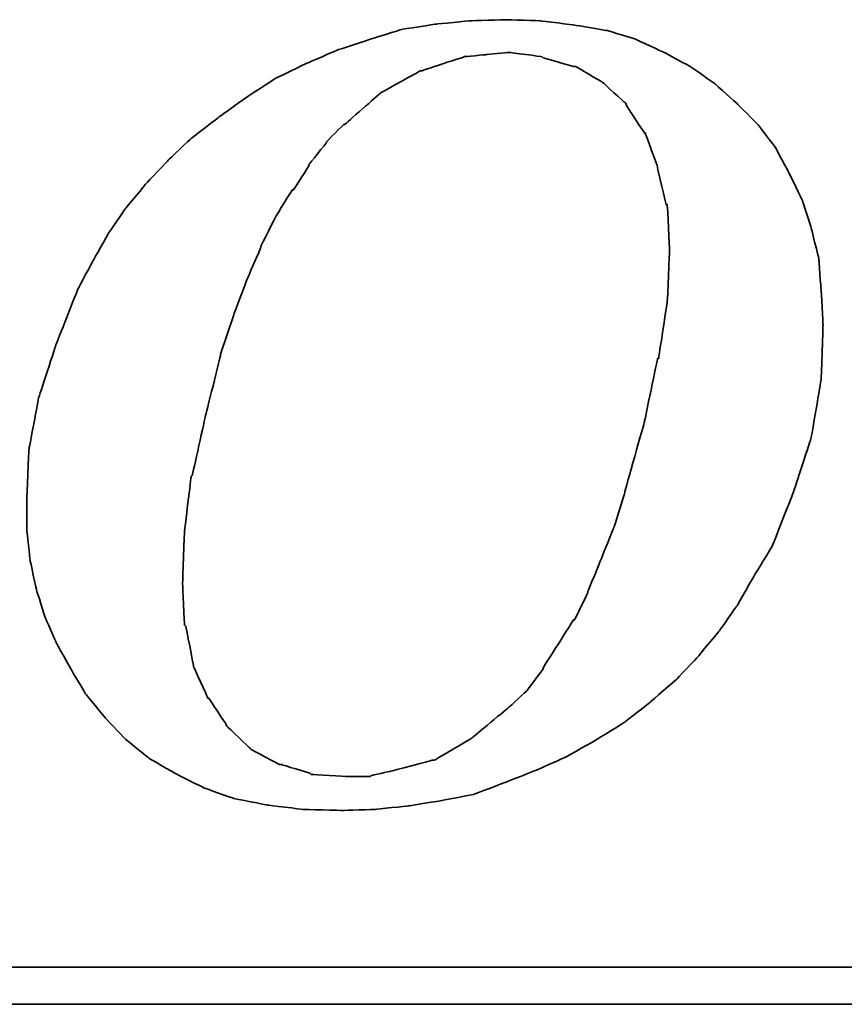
# Model space of a CAD drawing. Header units: millimetres. Extents: x -1108 to 3135, y -1596 to 860.
# Tile 537 of 649: x 1001.58 to 1006.67, y -583.57 to -577.5. Entities that reach past the tile are written whole.
import ezdxf

# ---------------------------------------------------------------- set-up
doc = ezdxf.new("R2010")
doc.units = ezdxf.units.MM
doc.layers.add('DIM', color=4, linetype='CONTINUOUS')
doc.layers.add('layer 1', color=7, linetype='CONTINUOUS')

# ---------------------------------------------------------------- blocks, each defined once
blk = doc.blocks.new('TBI MOTION logo(完整正式版)')
at = {"layer": 'layer 1', "color": 22, "lineweight": 35}
for points, knots in [([(35.79625, -6.98375), (35.79625, -6.98375), (36.23125, -7.43875), (36.23125, -7.43875), (36.23125, -7.43875), (36.23125, -7.43875), (36.75625, -7.87125), (36.75625, -7.87125), (36.75625, -7.87125), (36.75625, -7.87125), (37.33125, -8.20375), (37.33125, -8.20375), (37.33125, -8.20375), (37.33125, -8.20375), (37.95625, -8.51875), (37.95625, -8.51875), (37.95625, -8.51875), (37.95625, -8.51875), (38.62625, -8.75875), (38.62625, -8.75875), (38.62625, -8.75875), (38.62625, -8.75875), (39.37125, -8.90375), (39.37125, -8.90375), (39.37125, -8.90375), (39.37125, -8.90375), (40.14125, -8.99875), (40.14125, -8.99875), (40.14125, -8.99875), (40.14125, -8.99875), (41.02625, -9.02375), (41.02625, -9.02375), (41.02625, -9.02375), (41.02625, -9.02375), (41.74625, -8.99875), (41.74625, -8.99875), (41.74625, -8.99875), (41.74625, -8.99875), (42.46625, -8.92375), (42.46625, -8.92375), (42.46625, -8.92375), (42.46625, -8.92375), (43.21125, -8.80625), (43.21125, -8.80625), (43.21125, -8.80625), (43.21125, -8.80625), (43.93125, -8.66375), (43.93125, -8.66375), (43.93125, -8.66375), (43.93125, -8.66375), (44.62625, -8.39875), (44.62625, -8.39875), (44.62625, -8.39875), (44.62625, -8.39875), (45.29625, -8.13375), (45.29625, -8.13375), (45.29625, -8.13375), (45.29625, -8.13375), (45.94625, -7.84375), (45.94625, -7.84375), (45.94625, -7.84375), (45.94625, -7.84375), (46.61625, -7.46375), (46.61625, -7.46375), (46.61625, -7.46375), (46.61625, -7.46375), (47.24125, -7.07875), (47.24125, -7.07875), (47.24125, -7.07875), (47.24125, -7.07875), (47.81625, -6.62375), (47.81625, -6.62375), (47.81625, -6.62375), (47.81625, -6.62375), (48.36875, -6.14375), (48.36875, -6.14375), (48.36875, -6.14375), (48.36875, -6.14375), (48.84625, -5.64125), (48.84625, -5.64125), (48.84625, -5.64125), (48.84625, -5.64125), (49.32625, -5.06375), (49.32625, -5.06375), (49.32625, -5.06375), (49.32625, -5.06375), (49.71125, -4.51374), (49.71125, -4.51374), (49.71125, -4.51374), (49.71125, -4.51374), (50.09625, -3.83874), (50.09625, -3.83874), (50.09625, -3.83874), (50.09625, -3.83874), (50.48125, -3.21374), (50.48125, -3.21374), (50.48125, -3.21374), (50.48125, -3.21374), (50.96125, -1.99125), (50.96125, -1.99125), (50.96125, -1.99125), (50.96125, -1.99125), (51.34375, -0.81875), (51.34375, -0.81875), (51.34375, -0.81875), (51.34375, -0.81875), (51.56125, 0.45624), (51.56125, 0.45624), (51.56125, 0.45624), (51.56125, 0.45624), (51.60625, 1.67624), (51.60625, 1.67624), (51.60625, 1.67624), (51.60625, 1.67624), (51.56125, 2.44625), (51.56125, 2.44625), (51.56125, 2.44625), (51.56125, 2.44625), (51.51125, 3.14125), (51.51125, 3.14125), (51.51125, 3.14125), (51.51125, 3.14125), (51.34375, 3.81125), (51.34375, 3.81125), (51.34375, 3.81125), (51.34375, 3.81125), (51.15125, 4.41125), (51.15125, 4.41125), (51.15125, 4.41125), (51.15125, 4.41125), (50.86125, 5.01125), (50.86125, 5.01125), (50.86125, 5.01125), (50.86125, 5.01125), (50.55125, 5.58875), (50.55125, 5.58875), (50.55125, 5.58875), (50.55125, 5.58875), (50.16625, 6.09125), (50.16625, 6.09125), (50.16625, 6.09125), (50.16625, 6.09125), (49.71125, 6.54875), (49.71125, 6.54875), (49.71125, 6.54875), (49.71125, 6.54875), (49.23125, 6.98125), (49.23125, 6.98125), (49.23125, 6.98125), (49.23125, 6.98125), (48.67875, 7.36625), (48.67875, 7.36625), (48.67875, 7.36625), (48.67875, 7.36625), (48.10375, 7.67625), (48.10375, 7.67625), (48.10375, 7.67625), (48.10375, 7.67625), (47.48125, 7.96375), (47.48125, 7.96375), (47.48125, 7.96375), (47.48125, 7.96375), (46.85625, 8.15625), (46.85625, 8.15625), (46.85625, 8.15625), (46.85625, 8.15625), (46.13625, 8.27624), (46.13625, 8.27624), (46.13625, 8.27624), (46.13625, 8.27624), (45.39125, 8.37125), (45.39125, 8.37125), (45.39125, 8.37125), (45.39125, 8.37125), (44.62625, 8.39624), (44.62625, 8.39624), (44.62625, 8.39624), (44.62625, 8.39624), (43.83625, 8.37125), (43.83625, 8.37125), (43.83625, 8.37125), (43.83625, 8.37125), (43.09125, 8.30125), (43.09125, 8.30125), (43.09125, 8.30125), (43.09125, 8.30125), (42.32125, 8.18125), (42.32125, 8.18125), (42.32125, 8.18125), (42.32125, 8.18125), (41.62875, 7.96375), (41.62875, 7.96375), (41.62875, 7.96375), (41.62875, 7.96375), (40.90625, 7.72625), (40.90625, 7.72625), (40.90625, 7.72625), (40.90625, 7.72625), (40.23624, 7.43625), (40.23624, 7.43625), (40.23624, 7.43625), (40.23624, 7.43625), (39.54124, 7.10125), (39.54124, 7.10125), (39.54124, 7.10125), (39.54124, 7.10125), (38.91625, 6.69125), (38.91625, 6.69125), (38.91625, 6.69125), (38.91625, 6.69125), (38.31625, 6.26125), (38.31625, 6.26125), (38.31625, 6.26125), (38.31625, 6.26125), (37.69125, 5.78125), (37.69125, 5.78125), (37.69125, 5.78125), (37.69125, 5.78125), (37.18625, 5.30125), (37.18625, 5.30125), (37.18625, 5.30125), (37.18625, 5.30125), (36.70625, 4.79624), (36.70625, 4.79624), (36.70625, 4.79624), (36.70625, 4.79624), (36.23125, 4.22125), (36.23125, 4.22125), (36.23125, 4.22125), (36.23125, 4.22125), (35.87124, 3.69375), (35.87124, 3.69375), (35.87124, 3.69375), (35.87124, 3.69375), (35.53125, 3.09125), (35.53125, 3.09125), (35.53125, 3.09125), (35.53125, 3.09125), (35.19875, 2.47125), (35.19875, 2.47125), (35.19875, 2.47125), (35.19875, 2.47125), (34.71625, 1.24625), (34.71625, 1.24625), (34.71625, 1.24625), (34.71625, 1.24625), (34.33125, 0.06874), (34.33125, 0.06874), (34.33125, 0.06874), (34.33125, 0.06874), (34.11625, -1.07875), (34.11625, -1.07875), (34.11625, -1.07875), (34.11625, -1.07875), (34.07125, -2.15875), (34.07125, -2.15875), (34.07125, -2.15875), (34.07125, -2.15875), (34.07125, -2.85375), (34.07125, -2.85375), (34.07125, -2.85375), (34.07125, -2.85375), (34.14125, -3.50375), (34.14125, -3.50375), (34.14125, -3.50375), (34.14125, -3.50375), (34.28625, -4.17375), (34.28625, -4.17375), (34.28625, -4.17375), (34.28625, -4.17375), (34.47625, -4.77624), (34.47625, -4.77624), (34.47625, -4.77624), (34.47625, -4.77624), (34.71625, -5.32625), (34.71625, -5.32625), (34.71625, -5.32625), (34.71625, -5.32625), (35.05375, -5.92875), (35.05375, -5.92875), (35.05375, -5.92875), (35.05375, -5.92875), (35.36375, -6.45375), (35.36375, -6.45375), (35.36375, -6.45375), (35.36375, -6.45375), (35.79625, -6.98375), (35.79625, -6.98375)], [0, 0, 0, 0, 0.01388889, 0.01388889, 0.01388889, 0.0138889, 0.02777778, 0.02777778, 0.02777778, 0.02777779, 0.04166667, 0.04166667, 0.04166667, 0.04166668, 0.05555556, 0.05555556, 0.05555556, 0.05555557, 0.06944444, 0.06944444, 0.06944444, 0.06944445, 0.08333333, 0.08333333, 0.08333333, 0.08333334, 0.09722222, 0.09722222, 0.09722222, 0.09722223, 0.11111111, 0.11111111, 0.11111111, 0.11111112, 0.125, 0.125, 0.125, 0.12500001, 0.13888889, 0.13888889, 0.13888889, 0.1388889, 0.15277778, 0.15277778, 0.15277778, 0.15277779, 0.16666667, 0.16666667, 0.16666667, 0.16666668, 0.18055556, 0.18055556, 0.18055556, 0.18055557, 0.19444444, 0.19444444, 0.19444444, 0.19444445, 0.20833333, 0.20833333, 0.20833333, 0.20833334, 0.22222222, 0.22222222, 0.22222222, 0.22222223, 0.23611111, 0.23611111, 0.23611111, 0.23611112, 0.25, 0.25, 0.25, 0.25000001, 0.26388889, 0.26388889, 0.26388889, 0.2638889, 0.27777778, 0.27777778, 0.27777778, 0.27777779, 0.29166667, 0.29166667, 0.29166667, 0.29166668, 0.30555556, 0.30555556, 0.30555556, 0.30555557, 0.31944444, 0.31944444, 0.31944444, 0.31944445, 0.33333333, 0.33333333, 0.33333333, 0.33333334, 0.34722222, 0.34722222, 0.34722222, 0.34722223, 0.36111111, 0.36111111, 0.36111111, 0.36111112, 0.375, 0.375, 0.375, 0.37500001, 0.38888889, 0.38888889, 0.38888889, 0.3888889, 0.40277778, 0.40277778, 0.40277778, 0.40277779, 0.41666667, 0.41666667, 0.41666667, 0.41666668, 0.43055556, 0.43055556, 0.43055556, 0.43055557, 0.44444444, 0.44444444, 0.44444444, 0.44444445, 0.45833333, 0.45833333, 0.45833333, 0.45833334, 0.47222222, 0.47222222, 0.47222222, 0.47222223, 0.48611111, 0.48611111, 0.48611111, 0.48611112, 0.5, 0.5, 0.5, 0.50000001, 0.51388889, 0.51388889, 0.51388889, 0.5138889, 0.52777778, 0.52777778, 0.52777778, 0.52777779, 0.54166667, 0.54166667, 0.54166667, 0.54166668, 0.55555556, 0.55555556, 0.55555556, 0.55555557, 0.56944444, 0.56944444, 0.56944444, 0.56944445, 0.58333333, 0.58333333, 0.58333333, 0.58333334, 0.59722222, 0.59722222, 0.59722222, 0.59722223, 0.61111111, 0.61111111, 0.61111111, 0.61111112, 0.625, 0.625, 0.625, 0.62500001, 0.63888889, 0.63888889, 0.63888889, 0.6388889, 0.65277778, 0.65277778, 0.65277778, 0.65277779, 0.66666667, 0.66666667, 0.66666667, 0.66666668, 0.68055556, 0.68055556, 0.68055556, 0.68055557, 0.69444444, 0.69444444, 0.69444444, 0.69444445, 0.70833333, 0.70833333, 0.70833333, 0.70833334, 0.72222222, 0.72222222, 0.72222222, 0.72222223, 0.73611111, 0.73611111, 0.73611111, 0.73611112, 0.75, 0.75, 0.75, 0.75000001, 0.76388889, 0.76388889, 0.76388889, 0.7638889, 0.77777778, 0.77777778, 0.77777778, 0.77777779, 0.79166667, 0.79166667, 0.79166667, 0.79166668, 0.80555556, 0.80555556, 0.80555556, 0.80555557, 0.81944444, 0.81944444, 0.81944444, 0.81944445, 0.83333333, 0.83333333, 0.83333333, 0.83333334, 0.84722222, 0.84722222, 0.84722222, 0.84722223, 0.86111111, 0.86111111, 0.86111111, 0.86111112, 0.875, 0.875, 0.875, 0.87500001, 0.88888889, 0.88888889, 0.88888889, 0.8888889, 0.90277778, 0.90277778, 0.90277778, 0.90277779, 0.91666667, 0.91666667, 0.91666667, 0.91666668, 0.93055556, 0.93055556, 0.93055556, 0.93055557, 0.94444444, 0.94444444, 0.94444444, 0.94444445, 0.95833333, 0.95833333, 0.95833333, 0.95833334, 0.97222222, 0.97222222, 0.97222222, 0.97222223, 0.98611111, 0.98611111, 0.98611111, 0.98611112, 1, 1, 1, 1]), ([(38.33875, 1.03124), (38.33875, 1.03124), (38.62625, 1.89625), (38.62625, 1.89625), (38.62625, 1.89625), (38.62625, 1.89625), (38.91625, 2.66375), (38.91625, 2.66375), (38.91625, 2.66375), (38.91625, 2.66375), (39.22625, 3.38125), (39.22625, 3.38125), (39.22625, 3.38125), (39.22625, 3.38125), (39.22625, 3.40624), (39.22625, 3.40624), (39.22625, 3.40624), (39.22625, 3.40624), (39.56124, 4.07624), (39.56124, 4.07624), (39.56124, 4.07624), (39.56124, 4.07624), (39.92125, 4.65125), (39.92125, 4.65125), (39.92125, 4.65125), (39.92125, 4.65125), (39.94625, 4.65125), (39.94625, 4.65125), (39.94625, 4.65125), (39.94625, 4.65125), (40.28125, 5.17875), (40.28125, 5.17875), (40.28125, 5.17875), (40.28125, 5.17875), (40.28125, 5.20375), (40.28125, 5.20375), (40.28125, 5.20375), (40.28125, 5.20375), (40.66875, 5.68625), (40.66875, 5.68625), (40.66875, 5.68625), (40.66875, 5.68625), (40.66875, 5.70625), (40.66875, 5.70625), (40.66875, 5.70625), (40.66875, 5.70625), (41.05124, 6.09125), (41.05124, 6.09125), (41.05124, 6.09125), (41.05124, 6.09125), (41.07625, 6.09125), (41.07625, 6.09125), (41.07625, 6.09125), (41.07625, 6.09125), (41.84125, 6.76625), (41.84125, 6.76625), (41.84125, 6.76625), (41.84125, 6.76625), (41.86625, 6.78625), (41.86625, 6.78625), (41.86625, 6.78625), (41.86625, 6.78625), (42.73125, 7.26624), (42.73125, 7.26624), (42.73125, 7.26624), (42.73125, 7.26624), (42.75625, 7.26624), (42.75625, 7.26624), (42.75625, 7.26624), (42.75625, 7.26624), (43.18625, 7.41125), (43.18625, 7.41125), (43.18625, 7.41125), (43.18625, 7.41125), (43.64125, 7.55625), (43.64125, 7.55625), (43.64125, 7.55625), (43.64125, 7.55625), (43.66625, 7.55625), (43.66625, 7.55625), (43.66625, 7.55625), (43.66625, 7.55625), (43.69125, 7.58124), (43.69125, 7.58124), (43.69125, 7.58124), (43.69125, 7.58124), (44.19125, 7.62625), (44.19125, 7.62625), (44.19125, 7.62625), (44.19125, 7.62625), (44.67125, 7.67625), (44.67125, 7.67625), (44.67125, 7.67625), (44.67125, 7.67625), (44.69625, 7.67625), (44.69625, 7.67625), (44.69625, 7.67625), (44.69625, 7.67625), (45.41875, 7.58124), (45.41875, 7.58124), (45.41875, 7.58124), (45.41875, 7.58124), (45.44125, 7.55625), (45.44125, 7.55625), (45.44125, 7.55625), (45.44125, 7.55625), (46.11125, 7.36625), (46.11125, 7.36625), (46.11125, 7.36625), (46.11125, 7.36625), (46.13625, 7.36625), (46.13625, 7.36625), (46.13625, 7.36625), (46.13625, 7.36625), (46.15875, 7.36625), (46.15875, 7.36625), (46.15875, 7.36625), (46.15875, 7.36625), (46.73625, 7.02624), (46.73625, 7.02624), (46.73625, 7.02624), (46.73625, 7.02624), (46.76125, 7.00624), (46.76125, 7.00624), (46.76125, 7.00624), (46.76125, 7.00624), (47.24125, 6.57124), (47.24125, 6.57124), (47.24125, 6.57124), (47.24125, 6.57124), (47.26625, 6.54875), (47.26625, 6.54875), (47.26625, 6.54875), (47.26625, 6.54875), (47.26625, 6.52375), (47.26625, 6.52375), (47.26625, 6.52375), (47.26625, 6.52375), (47.67375, 5.89875), (47.67375, 5.89875), (47.67375, 5.89875), (47.67375, 5.89875), (47.69625, 5.89875), (47.69625, 5.89875), (47.69625, 5.89875), (47.69625, 5.89875), (47.69625, 5.87625), (47.69625, 5.87625), (47.69625, 5.87625), (47.69625, 5.87625), (47.96125, 5.15625), (47.96125, 5.15625), (47.96125, 5.15625), (47.96125, 5.15625), (47.96125, 5.13125), (47.96125, 5.13125), (47.96125, 5.13125), (47.96125, 5.13125), (48.15125, 4.31875), (48.15125, 4.31875), (48.15125, 4.31875), (48.15125, 4.31875), (48.17625, 4.31875), (48.17625, 4.31875), (48.17625, 4.31875), (48.17625, 4.31875), (48.17625, 4.29125), (48.17625, 4.29125), (48.17625, 4.29125), (48.17625, 4.29125), (48.22625, 3.33125), (48.22625, 3.33125), (48.22625, 3.33125), (48.22625, 3.33125), (48.22625, 3.30875), (48.22625, 3.30875), (48.22625, 3.30875), (48.22625, 3.30875), (48.17625, 2.20624), (48.17625, 2.20624), (48.17625, 2.20624), (48.17625, 2.20624), (48.17625, 2.18124), (48.17625, 2.18124), (48.17625, 2.18124), (48.17625, 2.18124), (47.98375, 0.93624), (47.98375, 0.93624), (47.98375, 0.93624), (47.98375, 0.93624), (47.96125, 0.93624), (47.96125, 0.93624), (47.96125, 0.93624), (47.96125, 0.93624), (47.67375, -0.45874), (47.67375, -0.45874), (47.67375, -0.45874), (47.67375, -0.45874), (47.24125, -1.99125), (47.24125, -1.99125), (47.24125, -1.99125), (47.24125, -1.99125), (47.24125, -2.01874), (47.24125, -2.01874), (47.24125, -2.01874), (47.24125, -2.01874), (47.00125, -2.78375), (47.00125, -2.78375), (47.00125, -2.78375), (47.00125, -2.78375), (46.71125, -3.50375), (46.71125, -3.50375), (46.71125, -3.50375), (46.71125, -3.50375), (46.42625, -4.19875), (46.42625, -4.19875), (46.42625, -4.19875), (46.42625, -4.19875), (46.42625, -4.22375), (46.42625, -4.22375), (46.42625, -4.22375), (46.42625, -4.22375), (46.13625, -4.82374), (46.13625, -4.82374), (46.13625, -4.82374), (46.13625, -4.82374), (46.11125, -4.82374), (46.11125, -4.82374), (46.11125, -4.82374), (46.11125, -4.82374), (45.77625, -5.35125), (45.77625, -5.35125), (45.77625, -5.35125), (45.77625, -5.35125), (45.44125, -5.87875), (45.44125, -5.87875), (45.44125, -5.87875), (45.44125, -5.87875), (45.44125, -5.90375), (45.44125, -5.90375), (45.44125, -5.90375), (45.44125, -5.90375), (45.10625, -6.35875), (45.10625, -6.35875), (45.10625, -6.35875), (45.10625, -6.35875), (45.08125, -6.38375), (45.08125, -6.38375), (45.08125, -6.38375), (45.08125, -6.38375), (44.69625, -6.74375), (44.69625, -6.74375), (44.69625, -6.74375), (44.69625, -6.74375), (43.88375, -7.41625), (43.88375, -7.41625), (43.88375, -7.41625), (43.88375, -7.41625), (43.85625, -7.43875), (43.85625, -7.43875), (43.85625, -7.43875), (43.85625, -7.43875), (43.04125, -7.91875), (43.04125, -7.91875), (43.04125, -7.91875), (43.04125, -7.91875), (43.01625, -7.91875), (43.01625, -7.91875), (43.01625, -7.91875), (43.01625, -7.91875), (42.99625, -7.91875), (42.99625, -7.91875), (42.99625, -7.91875), (42.99625, -7.91875), (42.08125, -8.15875), (42.08125, -8.15875), (42.08125, -8.15875), (42.08125, -8.15875), (41.65125, -8.25625), (41.65125, -8.25625), (41.65125, -8.25625), (41.65125, -8.25625), (41.62875, -8.27875), (41.62875, -8.27875), (41.62875, -8.27875), (41.62875, -8.27875), (41.60125, -8.27875), (41.60125, -8.27875), (41.60125, -8.27875), (41.60125, -8.27875), (41.12125, -8.27875), (41.12125, -8.27875), (41.12125, -8.27875), (41.12125, -8.27875), (40.35624, -8.23125), (40.35624, -8.23125), (40.35624, -8.23125), (40.35624, -8.23125), (40.33125, -8.23125), (40.33125, -8.23125), (40.33125, -8.23125), (40.33125, -8.23125), (40.30625, -8.20375), (40.30625, -8.20375), (40.30625, -8.20375), (40.30625, -8.20375), (39.68375, -8.01375), (39.68375, -8.01375), (39.68375, -8.01375), (39.68375, -8.01375), (39.66124, -8.01375), (39.66124, -8.01375), (39.66124, -8.01375), (39.66124, -8.01375), (39.63625, -8.01375), (39.63625, -8.01375), (39.63625, -8.01375), (39.63625, -8.01375), (39.01125, -7.67875), (39.01125, -7.67875), (39.01125, -7.67875), (39.01125, -7.67875), (38.98875, -7.65375), (38.98875, -7.65375), (38.98875, -7.65375), (38.98875, -7.65375), (38.48625, -7.17375), (38.48625, -7.17375), (38.48625, -7.17375), (38.48625, -7.17375), (38.45875, -7.14875), (38.45875, -7.14875), (38.45875, -7.14875), (38.45875, -7.14875), (38.45875, -7.12875), (38.45875, -7.12875), (38.45875, -7.12875), (38.45875, -7.12875), (38.07625, -6.54875), (38.07625, -6.54875), (38.07625, -6.54875), (38.07625, -6.54875), (38.05125, -6.54875), (38.05125, -6.54875), (38.05125, -6.54875), (38.05125, -6.54875), (38.05125, -6.52875), (38.05125, -6.52875), (38.05125, -6.52875), (38.05125, -6.52875), (37.74125, -5.85375), (37.74125, -5.85375), (37.74125, -5.85375), (37.74125, -5.85375), (37.74125, -5.82875), (37.74125, -5.82875), (37.74125, -5.82875), (37.74125, -5.82875), (37.57375, -4.96875), (37.57375, -4.96875), (37.57375, -4.96875), (37.57375, -4.96875), (37.54625, -4.94375), (37.54625, -4.94375), (37.54625, -4.94375), (37.54625, -4.94375), (37.50125, -4.03375), (37.50125, -4.03375), (37.50125, -4.03375), (37.50125, -4.03375), (37.50125, -4.00875), (37.50125, -4.00875), (37.50125, -4.00875), (37.50125, -4.00875), (37.54625, -2.85375), (37.54625, -2.85375), (37.54625, -2.85375), (37.54625, -2.85375), (37.69125, -1.65875), (37.69125, -1.65875), (37.69125, -1.65875), (37.69125, -1.65875), (37.71624, -1.63375), (37.71624, -1.63375), (37.71624, -1.63375), (37.71624, -1.63375), (38.00375, -0.33875), (38.00375, -0.33875), (38.00375, -0.33875), (38.00375, -0.33875), (38.33875, 1.00624), (38.33875, 1.00624), (38.33875, 1.00624), (38.33875, 1.00624), (38.33875, 1.03124), (38.33875, 1.03124)], [0, 0, 0, 0, 0.01010101, 0.01010101, 0.01010101, 0.01010102, 0.02020202, 0.02020202, 0.02020202, 0.02020203, 0.03030303, 0.03030303, 0.03030303, 0.03030304, 0.04040404, 0.04040404, 0.04040404, 0.04040405, 0.05050505, 0.05050505, 0.05050505, 0.05050506, 0.06060606, 0.06060606, 0.06060606, 0.06060607, 0.07070707, 0.07070707, 0.07070707, 0.07070708, 0.08080808, 0.08080808, 0.08080808, 0.08080809, 0.09090909, 0.09090909, 0.09090909, 0.0909091, 0.1010101, 0.1010101, 0.1010101, 0.10101011, 0.11111111, 0.11111111, 0.11111111, 0.11111112, 0.12121212, 0.12121212, 0.12121212, 0.12121213, 0.13131313, 0.13131313, 0.13131313, 0.13131314, 0.14141414, 0.14141414, 0.14141414, 0.14141415, 0.15151515, 0.15151515, 0.15151515, 0.15151516, 0.16161616, 0.16161616, 0.16161616, 0.16161617, 0.17171717, 0.17171717, 0.17171717, 0.17171718, 0.18181818, 0.18181818, 0.18181818, 0.18181819, 0.19191919, 0.19191919, 0.19191919, 0.1919192, 0.2020202, 0.2020202, 0.2020202, 0.20202021, 0.21212121, 0.21212121, 0.21212121, 0.21212122, 0.22222222, 0.22222222, 0.22222222, 0.22222223, 0.23232323, 0.23232323, 0.23232323, 0.23232324, 0.24242424, 0.24242424, 0.24242424, 0.24242425, 0.25252525, 0.25252525, 0.25252525, 0.25252526, 0.26262626, 0.26262626, 0.26262626, 0.26262627, 0.27272727, 0.27272727, 0.27272727, 0.27272728, 0.28282828, 0.28282828, 0.28282828, 0.28282829, 0.29292929, 0.29292929, 0.29292929, 0.2929293, 0.3030303, 0.3030303, 0.3030303, 0.30303031, 0.31313131, 0.31313131, 0.31313131, 0.31313132, 0.32323232, 0.32323232, 0.32323232, 0.32323233, 0.33333333, 0.33333333, 0.33333333, 0.33333334, 0.34343434, 0.34343434, 0.34343434, 0.34343435, 0.35353535, 0.35353535, 0.35353535, 0.35353536, 0.36363636, 0.36363636, 0.36363636, 0.36363637, 0.37373737, 0.37373737, 0.37373737, 0.37373738, 0.38383838, 0.38383838, 0.38383838, 0.38383839, 0.39393939, 0.39393939, 0.39393939, 0.3939394, 0.4040404, 0.4040404, 0.4040404, 0.40404041, 0.41414141, 0.41414141, 0.41414141, 0.41414142, 0.42424242, 0.42424242, 0.42424242, 0.42424243, 0.43434343, 0.43434343, 0.43434343, 0.43434344, 0.44444444, 0.44444444, 0.44444444, 0.44444445, 0.45454545, 0.45454545, 0.45454545, 0.45454546, 0.46464646, 0.46464646, 0.46464646, 0.46464647, 0.47474747, 0.47474747, 0.47474747, 0.47474748, 0.48484848, 0.48484848, 0.48484848, 0.48484849, 0.49494949, 0.49494949, 0.49494949, 0.4949495, 0.50505051, 0.50505051, 0.50505051, 0.50505052, 0.51515152, 0.51515152, 0.51515152, 0.51515153, 0.52525253, 0.52525253, 0.52525253, 0.52525254, 0.53535354, 0.53535354, 0.53535354, 0.53535355, 0.54545455, 0.54545455, 0.54545455, 0.54545456, 0.55555556, 0.55555556, 0.55555556, 0.55555557, 0.56565657, 0.56565657, 0.56565657, 0.56565658, 0.57575758, 0.57575758, 0.57575758, 0.57575759, 0.58585859, 0.58585859, 0.58585859, 0.5858586, 0.5959596, 0.5959596, 0.5959596, 0.59595961, 0.60606061, 0.60606061, 0.60606061, 0.60606062, 0.61616162, 0.61616162, 0.61616162, 0.61616163, 0.62626263, 0.62626263, 0.62626263, 0.62626264, 0.63636364, 0.63636364, 0.63636364, 0.63636365, 0.64646465, 0.64646465, 0.64646465, 0.64646466, 0.65656566, 0.65656566, 0.65656566, 0.65656567, 0.66666667, 0.66666667, 0.66666667, 0.66666668, 0.67676768, 0.67676768, 0.67676768, 0.67676769, 0.68686869, 0.68686869, 0.68686869, 0.6868687, 0.6969697, 0.6969697, 0.6969697, 0.69696971, 0.70707071, 0.70707071, 0.70707071, 0.70707072, 0.71717172, 0.71717172, 0.71717172, 0.71717173, 0.72727273, 0.72727273, 0.72727273, 0.72727274, 0.73737374, 0.73737374, 0.73737374, 0.73737375, 0.74747475, 0.74747475, 0.74747475, 0.74747476, 0.75757576, 0.75757576, 0.75757576, 0.75757577, 0.76767677, 0.76767677, 0.76767677, 0.76767678, 0.77777778, 0.77777778, 0.77777778, 0.77777779, 0.78787879, 0.78787879, 0.78787879, 0.7878788, 0.7979798, 0.7979798, 0.7979798, 0.79797981, 0.80808081, 0.80808081, 0.80808081, 0.80808082, 0.81818182, 0.81818182, 0.81818182, 0.81818183, 0.82828283, 0.82828283, 0.82828283, 0.82828284, 0.83838384, 0.83838384, 0.83838384, 0.83838385, 0.84848485, 0.84848485, 0.84848485, 0.84848486, 0.85858586, 0.85858586, 0.85858586, 0.85858587, 0.86868687, 0.86868687, 0.86868687, 0.86868688, 0.87878788, 0.87878788, 0.87878788, 0.87878789, 0.88888889, 0.88888889, 0.88888889, 0.8888889, 0.8989899, 0.8989899, 0.8989899, 0.89898991, 0.90909091, 0.90909091, 0.90909091, 0.90909092, 0.91919192, 0.91919192, 0.91919192, 0.91919193, 0.92929293, 0.92929293, 0.92929293, 0.92929294, 0.93939394, 0.93939394, 0.93939394, 0.93939395, 0.94949495, 0.94949495, 0.94949495, 0.94949496, 0.95959596, 0.95959596, 0.95959596, 0.95959597, 0.96969697, 0.96969697, 0.96969697, 0.96969698, 0.97979798, 0.97979798, 0.97979798, 0.97979799, 0.98989899, 0.98989899, 0.98989899, 0.989899, 1, 1, 1, 1]), ([(75.90875, -9.47875), (75.90875, -9.47875), (75.90875, -12.28625), (75.90875, -12.28625), (75.90875, -12.28625), (75.90875, -12.28625), (75.90875, -12.47875), (75.90875, -12.47875), (75.90875, -12.47875), (75.90875, -12.47875), (75.71625, -12.47875), (75.71625, -12.47875), (75.71625, -12.47875), (75.71625, -12.47875), (-88.32875, -12.47875), (-88.32875, -12.47875), (-88.32875, -12.47875), (-88.32875, -12.47875), (-88.32875, -13.29375), (-88.32875, -13.29375), (-88.32875, -13.29375), (-88.32875, -13.29375), (82.89125, -13.29375), (82.89125, -13.29375), (82.89125, -13.29375), (82.89125, -13.29375), (75.90875, -9.47875), (75.90875, -9.47875)], [0, 0, 0, 0, 0.14285714, 0.14285714, 0.14285714, 0.14285715, 0.28571429, 0.28571429, 0.28571429, 0.2857143, 0.42857143, 0.42857143, 0.42857143, 0.42857144, 0.57142857, 0.57142857, 0.57142857, 0.57142858, 0.71428571, 0.71428571, 0.71428571, 0.71428572, 0.85714286, 0.85714286, 0.85714286, 0.85714287, 1, 1, 1, 1])]:
    blk.add_open_spline(points, degree=3, knots=knots, dxfattribs=at)

msp = doc.modelspace()

# ---------------------------------------------------------------- block references
at = {"layer": 'DIM', "color": 7, "xscale": 0.2802190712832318, "yscale": 0.2802190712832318, "zscale": 0.2802190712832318}
msp.add_blockref('TBI MOTION logo(完整正式版)', (992.0792, -579.8495), dxfattribs=at)

doc.saveas('drawing.dxf')
